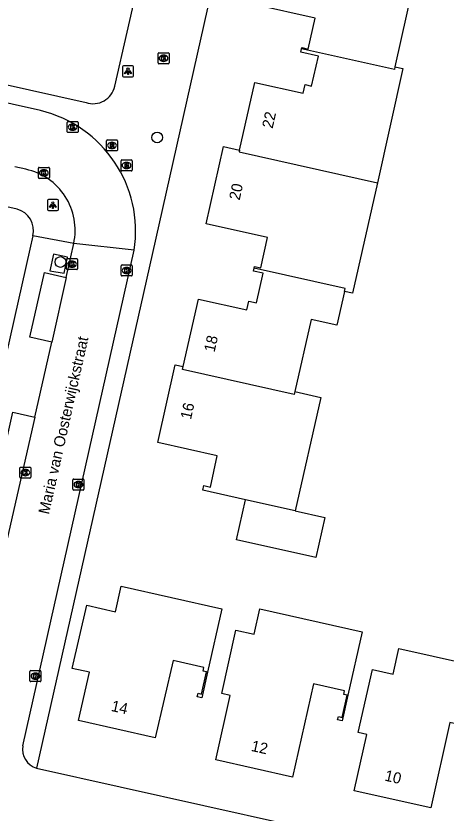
# Model space of a CAD drawing. Extents: x 161771 to 163125, y 382479 to 383177.
# Drawn here: x 162772.1 to 162811.2, y 382669.5 to 382742 of the extents above; entities that cross this region are included whole.
import ezdxf

# ---------------------------------------------------------------- set-up
doc = ezdxf.new("R2010")
doc.units = 0
for name, color, linetype in [('IMGEO_Boom', 7, 'Continuous'), ('IMGEO_Kolk', 7, 'Continuous'), ('IMGEO_Lichtpunt', 7, 'Continuous'), ('IMGEO_Muur', 7, 'Continuous'), ('IMGEO_Openbare_ruimte_label', 7, 'Continuous'), ('IMGEO_Pand', 7, 'Continuous'), ('IMGEO_Pand_nummerreeks', 7, 'Continuous'), ('IMGEO_Rijbaan_lokaal_open', 7, 'Continuous'), ('IMGEO_Rioolput', 7, 'Continuous'), ('IMGEO_Voetpad_open', 7, 'Continuous')]:
    doc.layers.add(name, color=color, linetype=linetype)

msp = doc.modelspace()

# ---------------------------------------------------------------- linework, layer by layer
at = {"layer": 'IMGEO_Boom'}
for centre in [(162784.957, 382730.959), (162776.162, 382719.639)]:
    msp.add_circle(centre, 0.489, dxfattribs=at)
at = {"layer": 'IMGEO_Kolk'}
for p, q in [((162785.04, 382737.73), (162785.04, 382738.582)), ((162785.115, 382738.656), (162785.967, 382738.656)), ((162785.528, 382738.436), (162785.553, 382738.436)), ((162786.041, 382738.582), (162786.041, 382737.73)), ((162785.967, 382737.656), (162785.115, 382737.656)), ((162785.551, 382737.876), (162785.526, 382737.876)), ((162776.771, 382731.477), (162776.771, 382732.329)), ((162776.846, 382732.403), (162777.698, 382732.403)), ((162777.259, 382732.183), (162777.284, 382732.183)), ((162777.772, 382732.329), (162777.772, 382731.477)), ((162777.282, 382731.623), (162777.257, 382731.623)), ((162777.698, 382731.403), (162776.846, 382731.403)), ((162774.152, 382727.313), (162774.152, 382728.165)), ((162774.227, 382728.239), (162775.079, 382728.239)), ((162774.64, 382728.019), (162774.665, 382728.019)), ((162775.153, 382728.165), (162775.153, 382727.313)), ((162775.079, 382727.239), (162774.227, 382727.239)), ((162774.663, 382727.459), (162774.638, 382727.459)), ((162776.715, 382719.017), (162776.715, 382719.869)), ((162776.79, 382719.943), (162777.642, 382719.943)), ((162777.716, 382719.869), (162777.716, 382719.017)), ((162777.226, 382719.163), (162777.201, 382719.163)), ((162777.203, 382719.723), (162777.228, 382719.723)), ((162781.684, 382718.438), (162781.684, 382719.29)), ((162781.759, 382719.364), (162782.611, 382719.364)), ((162782.172, 382719.144), (162782.197, 382719.144)), ((162782.685, 382719.29), (162782.685, 382718.438)), ((162777.642, 382718.943), (162776.79, 382718.943)), ((162782.195, 382718.584), (162782.17, 382718.584)), ((162782.611, 382718.364), (162781.759, 382718.364)), ((162772.54, 382700.988), (162773.392, 382700.988)), ((162772.465, 382700.062), (162772.465, 382700.914)), ((162772.953, 382700.768), (162772.978, 382700.768)), ((162773.466, 382700.914), (162773.466, 382700.062)), ((162773.392, 382699.988), (162772.54, 382699.988)), ((162772.976, 382700.208), (162772.951, 382700.208)), ((162777.3, 382698.977), (162777.3, 382699.829)), ((162777.375, 382699.903), (162778.227, 382699.903)), ((162777.788, 382699.683), (162777.813, 382699.683)), ((162778.301, 382699.829), (162778.301, 382698.977)), ((162778.227, 382698.903), (162777.375, 382698.903)), ((162777.811, 382699.123), (162777.786, 382699.123)), ((162773.388, 382681.56), (162773.388, 382682.412)), ((162773.463, 382682.486), (162774.315, 382682.486)), ((162773.876, 382682.266), (162773.901, 382682.266)), ((162774.389, 382682.412), (162774.389, 382681.56)), ((162774.315, 382681.486), (162773.463, 382681.486)), ((162773.899, 382681.706), (162773.874, 382681.706))]:
    msp.add_line(p, q, dxfattribs=at)
for points in [[(162785.04, 382737.73), (162785.04, 382738.582)], [(162785.115, 382738.656), (162785.967, 382738.656)], [(162785.361, 382738.356), (162785.484, 382738.356), (162785.484, 382738.205), (162785.614, 382738.356), (162785.778, 382738.356), (162785.632, 382738.205), (162785.785, 382737.956), (162785.633, 382737.956), (162785.548, 382738.12), (162785.484, 382738.053), (162785.484, 382737.956), (162785.361, 382737.956), (162785.361, 382738.356)], [(162786.041, 382738.582), (162786.041, 382737.73)], [(162785.967, 382737.656), (162785.115, 382737.656)], [(162776.771, 382731.477), (162776.771, 382732.329)], [(162776.846, 382732.403), (162777.698, 382732.403)], [(162777.772, 382732.329), (162777.772, 382731.477)], [(162777.092, 382732.103), (162777.215, 382732.103), (162777.215, 382731.952), (162777.345, 382732.103), (162777.509, 382732.103), (162777.363, 382731.952), (162777.516, 382731.703), (162777.364, 382731.703), (162777.279, 382731.867), (162777.215, 382731.8), (162777.215, 382731.703), (162777.092, 382731.703), (162777.092, 382732.103)], [(162777.698, 382731.403), (162776.846, 382731.403)], [(162774.152, 382727.313), (162774.152, 382728.165)], [(162774.227, 382728.239), (162775.079, 382728.239)], [(162774.473, 382727.939), (162774.596, 382727.939), (162774.596, 382727.788), (162774.726, 382727.939), (162774.89, 382727.939), (162774.744, 382727.788), (162774.897, 382727.539), (162774.745, 382727.539), (162774.66, 382727.703), (162774.596, 382727.636), (162774.596, 382727.539), (162774.473, 382727.539), (162774.473, 382727.939)], [(162775.153, 382728.165), (162775.153, 382727.313)], [(162775.079, 382727.239), (162774.227, 382727.239)], [(162776.715, 382719.017), (162776.715, 382719.869)], [(162776.79, 382719.943), (162777.642, 382719.943)], [(162777.716, 382719.869), (162777.716, 382719.017)], [(162777.036, 382719.643), (162777.159, 382719.643), (162777.159, 382719.492), (162777.289, 382719.643), (162777.453, 382719.643), (162777.307, 382719.492), (162777.46, 382719.243), (162777.308, 382719.243), (162777.223, 382719.407), (162777.159, 382719.34), (162777.159, 382719.243), (162777.036, 382719.243), (162777.036, 382719.643)], [(162781.684, 382718.438), (162781.684, 382719.29)], [(162781.759, 382719.364), (162782.611, 382719.364)], [(162782.685, 382719.29), (162782.685, 382718.438)], [(162777.642, 382718.943), (162776.79, 382718.943)], [(162782.005, 382719.064), (162782.128, 382719.064), (162782.128, 382718.913), (162782.258, 382719.064), (162782.422, 382719.064), (162782.276, 382718.913), (162782.429, 382718.664), (162782.277, 382718.664), (162782.192, 382718.828), (162782.128, 382718.761), (162782.128, 382718.664), (162782.005, 382718.664), (162782.005, 382719.064)], [(162782.611, 382718.364), (162781.759, 382718.364)], [(162772.54, 382700.988), (162773.392, 382700.988)], [(162772.465, 382700.062), (162772.465, 382700.914)], [(162772.786, 382700.688), (162772.909, 382700.688), (162772.909, 382700.537), (162773.039, 382700.688), (162773.203, 382700.688), (162773.057, 382700.537), (162773.21, 382700.288), (162773.058, 382700.288), (162772.973, 382700.452), (162772.909, 382700.385), (162772.909, 382700.288), (162772.786, 382700.288), (162772.786, 382700.688)], [(162773.466, 382700.914), (162773.466, 382700.062)], [(162773.392, 382699.988), (162772.54, 382699.988)], [(162777.3, 382698.977), (162777.3, 382699.829)], [(162777.375, 382699.903), (162778.227, 382699.903)], [(162777.621, 382699.603), (162777.744, 382699.603), (162777.744, 382699.452), (162777.874, 382699.603), (162778.038, 382699.603), (162777.892, 382699.452), (162778.045, 382699.203), (162777.893, 382699.203), (162777.808, 382699.367), (162777.744, 382699.3), (162777.744, 382699.203), (162777.621, 382699.203), (162777.621, 382699.603)], [(162778.301, 382699.829), (162778.301, 382698.977)], [(162778.227, 382698.903), (162777.375, 382698.903)], [(162773.388, 382681.56), (162773.388, 382682.412)], [(162773.463, 382682.486), (162774.315, 382682.486)], [(162773.709, 382682.186), (162773.832, 382682.186), (162773.832, 382682.035), (162773.962, 382682.186), (162774.126, 382682.186), (162773.98, 382682.035), (162774.133, 382681.786), (162773.981, 382681.786), (162773.896, 382681.95), (162773.832, 382681.883), (162773.832, 382681.786), (162773.709, 382681.786), (162773.709, 382682.186)], [(162774.389, 382682.412), (162774.389, 382681.56)], [(162774.315, 382681.486), (162773.463, 382681.486)]]:
    msp.add_lwpolyline(points, dxfattribs=at)
for centre, start, end in [((162785.117, 382738.58), 91.55205, 178.44795), ((162785.117, 382738.58), 91.55205, 178.44795), ((162785.965, 382738.58), 1.55205, 88.44795), ((162785.965, 382738.58), 1.55205, 88.44795), ((162785.117, 382737.732), 181.55205, 268.44795), ((162785.117, 382737.732), 181.55205, 268.44795), ((162785.965, 382737.732), 271.55205, 358.44795), ((162785.965, 382737.732), 271.55205, 358.44795), ((162776.848, 382732.327), 91.55205, 178.44795), ((162776.848, 382732.327), 91.55205, 178.44795), ((162777.696, 382732.327), 1.55205, 88.44795), ((162777.696, 382732.327), 1.55205, 88.44795), ((162776.848, 382731.479), 181.55205, 268.44795), ((162776.848, 382731.479), 181.55205, 268.44795), ((162777.696, 382731.479), 271.55205, 358.44795), ((162777.696, 382731.479), 271.55205, 358.44795), ((162774.229, 382728.163), 91.55205, 178.44795), ((162774.229, 382728.163), 91.55205, 178.44795), ((162775.077, 382728.163), 1.55205, 88.44795), ((162775.077, 382728.163), 1.55205, 88.44795), ((162774.229, 382727.315), 181.55205, 268.44795), ((162774.229, 382727.315), 181.55205, 268.44795), ((162775.077, 382727.315), 271.55205, 358.44795), ((162775.077, 382727.315), 271.55205, 358.44795), ((162776.792, 382719.867), 91.55205, 178.44795), ((162776.792, 382719.867), 91.55205, 178.44795), ((162777.64, 382719.867), 1.55205, 88.44795), ((162777.64, 382719.867), 1.55205, 88.44795), ((162781.761, 382719.288), 91.55205, 178.44795), ((162781.761, 382719.288), 91.55205, 178.44795), ((162782.609, 382719.288), 1.55205, 88.44795), ((162782.609, 382719.288), 1.55205, 88.44795), ((162776.792, 382719.019), 181.55205, 268.44795), ((162776.792, 382719.019), 181.55205, 268.44795), ((162777.64, 382719.019), 271.55205, 358.44795), ((162777.64, 382719.019), 271.55205, 358.44795), ((162781.761, 382718.44), 181.55205, 268.44795), ((162781.761, 382718.44), 181.55205, 268.44795), ((162782.609, 382718.44), 271.55205, 358.44795), ((162782.609, 382718.44), 271.55205, 358.44795), ((162772.542, 382700.912), 91.55205, 178.44795), ((162772.542, 382700.912), 91.55205, 178.44795), ((162773.39, 382700.912), 1.55205, 88.44795), ((162773.39, 382700.912), 1.55205, 88.44795), ((162772.542, 382700.064), 181.55205, 268.44795), ((162772.542, 382700.064), 181.55205, 268.44795), ((162773.39, 382700.064), 271.55205, 358.44795), ((162773.39, 382700.064), 271.55205, 358.44795), ((162777.377, 382699.827), 91.55205, 178.44795), ((162777.377, 382699.827), 91.55205, 178.44795), ((162778.225, 382699.827), 1.55205, 88.44795), ((162778.225, 382699.827), 1.55205, 88.44795), ((162777.377, 382698.979), 181.55205, 268.44795), ((162777.377, 382698.979), 181.55205, 268.44795), ((162778.225, 382698.979), 271.55205, 358.44795), ((162778.225, 382698.979), 271.55205, 358.44795), ((162773.465, 382682.41), 91.55205, 178.44795), ((162773.465, 382682.41), 91.55205, 178.44795), ((162774.313, 382682.41), 1.55205, 88.44795), ((162774.313, 382682.41), 1.55205, 88.44795), ((162773.465, 382681.562), 181.55205, 268.44795), ((162773.465, 382681.562), 181.55205, 268.44795), ((162774.313, 382681.562), 271.55205, 358.44795), ((162774.313, 382681.562), 271.55205, 358.44795)]:
    msp.add_arc(centre, 0.0765, start, end, dxfattribs=at)
for centre, major_axis, ratio, start_param, end_param in [((162785.527, 382738.156), (-0.387, 0.002), 0.722429, 4.712389, 7.853982), ((162785.552, 382738.156), (-0.39, 0.002), 0.717154, 1.570796, 4.712389), ((162777.258, 382731.903), (-0.387, 0.002), 0.722429, 4.712389, 7.853982), ((162777.283, 382731.903), (-0.39, 0.002), 0.717154, 1.570796, 4.712389), ((162774.639, 382727.739), (-0.387, 0.002), 0.722429, 4.712389, 7.853982), ((162774.664, 382727.739), (-0.39, 0.002), 0.717154, 1.570796, 4.712389), ((162777.202, 382719.443), (-0.387, 0.002), 0.722429, 4.712389, 7.853982), ((162777.227, 382719.443), (-0.39, 0.002), 0.717154, 1.570796, 4.712389), ((162782.171, 382718.864), (-0.387, 0.002), 0.722429, 4.712389, 7.853982), ((162782.196, 382718.864), (-0.39, 0.002), 0.717154, 1.570796, 4.712389), ((162772.952, 382700.488), (-0.387, 0.002), 0.722429, 4.712389, 7.853982), ((162772.977, 382700.488), (-0.39, 0.002), 0.717154, 1.570796, 4.712389), ((162777.787, 382699.403), (-0.387, 0.002), 0.722429, 4.712389, 7.853982), ((162777.812, 382699.403), (-0.39, 0.002), 0.717154, 1.570796, 4.712389), ((162773.875, 382681.986), (-0.387, 0.002), 0.722429, 4.712389, 7.853982), ((162773.9, 382681.986), (-0.39, 0.002), 0.717154, 1.570796, 4.712389)]:
    msp.add_ellipse(centre, major_axis=major_axis, ratio=ratio, start_param=start_param, end_param=end_param, dxfattribs=at)
at = {"layer": 'IMGEO_Lichtpunt'}
for p, q in [((162781.812, 382737.377), (162781.812, 382736.57)), ((162781.812, 382737.377), (162781.812, 382736.57)), ((162782.714, 382737.472), (162781.906, 382737.472)), ((162782.714, 382737.472), (162781.906, 382737.472)), ((162782.808, 382736.57), (162782.808, 382737.377)), ((162782.808, 382736.57), (162782.808, 382737.377)), ((162781.906, 382736.476), (162782.714, 382736.476)), ((162781.906, 382736.476), (162782.714, 382736.476)), ((162774.975, 382725.22), (162774.975, 382724.413)), ((162774.975, 382725.22), (162774.975, 382724.413)), ((162775.877, 382725.315), (162775.069, 382725.315)), ((162775.877, 382725.315), (162775.069, 382725.315)), ((162775.971, 382724.413), (162775.971, 382725.22)), ((162775.971, 382724.413), (162775.971, 382725.22)), ((162775.069, 382724.319), (162775.877, 382724.319)), ((162775.069, 382724.319), (162775.877, 382724.319))]:
    msp.add_line(p, q, dxfattribs=at)
for points in [[(162782.186, 382737.041), (162782.225, 382737.013), (162782.037, 382736.751), (162781.999, 382736.778), (162782.186, 382737.041)], [(162782.288, 382736.993), (162782.335, 382736.993), (162782.335, 382736.671), (162782.288, 382736.671), (162782.288, 382736.993)], [(162782.398, 382737.013), (162782.436, 382737.04), (162782.623, 382736.778), (162782.584, 382736.75), (162782.398, 382737.013)], [(162775.349, 382724.884), (162775.388, 382724.856), (162775.2, 382724.594), (162775.162, 382724.621), (162775.349, 382724.884)], [(162775.451, 382724.836), (162775.498, 382724.836), (162775.498, 382724.514), (162775.451, 382724.514), (162775.451, 382724.836)], [(162775.561, 382724.856), (162775.599, 382724.883), (162775.786, 382724.621), (162775.747, 382724.593), (162775.561, 382724.856)]]:
    msp.add_lwpolyline(points, dxfattribs=at)
for centre in [(162782.311, 382737.175), (162775.474, 382725.018)]:
    msp.add_circle(centre, 0.0994, dxfattribs=at)
for centre, start, end in [((162781.906, 382737.377), 90, 180), ((162781.906, 382737.377), 90, 180), ((162782.714, 382737.377), 0, 90), ((162782.714, 382737.377), 0, 90), ((162781.906, 382736.57), 180, 270), ((162781.906, 382736.57), 180, 270), ((162782.714, 382736.57), 270, 0), ((162782.714, 382736.57), 270, 360), ((162775.069, 382725.22), 90, 180), ((162775.069, 382725.22), 90, 180), ((162775.877, 382725.22), 0, 90), ((162775.877, 382725.22), 0, 90), ((162775.069, 382724.413), 180, 270), ((162775.069, 382724.413), 180, 270), ((162775.877, 382724.413), 270, 0), ((162775.877, 382724.413), 270, 360)]:
    msp.add_arc(centre, 0.0946, start, end, dxfattribs=at)
at = {"layer": 'IMGEO_Muur'}
for points in [[(162789.54, 382682.345), (162789.016, 382680.019), (162788.607, 382680.111), (162788.677, 382680.423), (162788.994, 382680.352), (162789.448, 382682.366)], [(162802.302, 382680.247), (162801.78, 382677.911), (162801.37, 382678.003), (162801.438, 382678.306), (162801.779, 382678.229), (162802.239, 382680.261)]]:
    msp.add_lwpolyline(points, dxfattribs=at)
at = {"layer": 'IMGEO_Pand'}
for points in [[(162798.076, 382739.008), (162798.103, 382739.129), (162798.684, 382738.999), (162799.312, 382741.808), (162793.889, 382743.021), (162795.467, 382750.078), (162796.203, 382749.919)], [(162808.684, 382746.884), (162806.582, 382737.382)], [(162792.459, 382729.814), (162793.849, 382735.964), (162798.24, 382734.972), (162798.418, 382735.758), (162798.998, 382735.627), (162799.623, 382738.359), (162798.012, 382738.719), (162798.076, 382739.008)], [(162806.582, 382737.382), (162806.525, 382737.124), (162798.076, 382739.008)], [(162806.582, 382737.382), (162807.311, 382737.219), (162804.986, 382726.844)], [(162793.764, 382719.075), (162793.796, 382719.22), (162794.377, 382719.091), (162794.993, 382721.873), (162789.425, 382723.107), (162790.993, 382730.149), (162792.459, 382729.814)], [(162792.459, 382729.814), (162792.421, 382729.645), (162804.986, 382726.844)], [(162804.986, 382726.844), (162802.733, 382716.792), (162801.987, 382716.961)], [(162787.327, 382710.128), (162788.71, 382716.262), (162793.126, 382715.283), (162793.301, 382716.075), (162793.987, 382715.923), (162794.583, 382718.615), (162793.705, 382718.81), (162793.764, 382719.075)], [(162801.987, 382716.961), (162802.047, 382717.229), (162793.764, 382719.075)], [(162801.987, 382716.961), (162801.293, 382713.884), (162798.952, 382714.401), (162797.484, 382707.864)], [(162793.002, 382698.026), (162789.115, 382698.9), (162789.207, 382699.31), (162789.793, 382699.178), (162790.426, 382702.001), (162785.007, 382703.217), (162786.591, 382710.281), (162787.327, 382710.128)], [(162797.484, 382707.864), (162797.425, 382707.603), (162787.268, 382709.866), (162787.327, 382710.128)], [(162797.484, 382707.864), (162799.832, 382707.332), (162797.511, 382697.012)], [(162797.511, 382697.012), (162800.203, 382696.407), (162799.384, 382692.764), (162792.183, 382694.384), (162793.002, 382698.026)], [(162797.511, 382697.012), (162793.002, 382698.026)], [(162789.448, 382682.366), (162789.131, 382682.438), (162789.205, 382682.767), (162786.399, 382683.411), (162784.784, 382676.378), (162777.813, 382677.946), (162778.8, 382682.334), (162777.238, 382682.691), (162778.547, 382688.423), (162781.165, 382687.836), (162781.688, 382690.168), (162790.841, 382688.116), (162789.54, 382682.345)], [(162802.239, 382680.261), (162801.926, 382680.331), (162801.998, 382680.648), (162799.177, 382681.286), (162797.257, 382672.798), (162790.296, 382674.373), (162791.601, 382680.216), (162790.837, 382680.411), (162792.122, 382686.164), (162793.771, 382685.796), (162794.287, 382688.109), (162803.595, 382686.026), (162802.302, 382680.247)], [(162814.643, 382676.751), (162814.326, 382676.823), (162814.397, 382677.135), (162811.585, 382677.769), (162809.833, 382670.005), (162802.868, 382671.574), (162804.027, 382676.682), (162803.234, 382676.863), (162804.539, 382682.592), (162806.407, 382682.176), (162806.923, 382684.497), (162816.014, 382682.456), (162814.73, 382676.731)], [(162789.448, 382682.366), (162789.54, 382682.345)], [(162802.239, 382680.261), (162802.302, 382680.247)]]:
    msp.add_lwpolyline(points, dxfattribs=at)
at = {"layer": 'IMGEO_Rijbaan_lokaal_open'}
for points in [[(162774.334, 382733.395), (162728.6, 382743.637), (162719.876, 382745.599), (162716.733, 382746.307)], [(162773.026, 382728.062), (162772.012, 382728.289)], [(162776.687, 382718.23), (162777.112, 382720.115), (162777.37, 382721.321)], [(162782.86, 382720.698), (162777.37, 382721.321)], [(162772.733, 382675.659), (162782.86, 382720.698)], [(162776.687, 382718.23), (162775.363, 382712.356)], [(162773.827, 382705.542), (162775.363, 382712.356)], [(162773.827, 382705.542), (162771.179, 382693.792)], [(162773.979, 382673.613), (162812.025, 382665.14)]]:
    msp.add_lwpolyline(points, dxfattribs=at)
for centre, radius, start, end in [((162771.739, 382722.441), 11.257, 351.09079, 76.67171), ((162771.842, 382722.529), 5.658, 347.67394, 77.92272), ((162774.514, 382675.341), 1.809, 169.87956, 252.8027)]:
    msp.add_arc(centre, radius, start, end, dxfattribs=at)
at = {"layer": 'IMGEO_Rioolput'}
for p, q in [((162780.427, 382730.735), (162781.279, 382730.735)), ((162780.352, 382729.809), (162780.352, 382730.661)), ((162780.84, 382730.515), (162780.865, 382730.515)), ((162781.353, 382730.661), (162781.353, 382729.809)), ((162781.279, 382729.735), (162780.427, 382729.735)), ((162780.863, 382729.955), (162780.838, 382729.955)), ((162781.671, 382727.985), (162781.671, 382728.837)), ((162781.746, 382728.911), (162782.598, 382728.911)), ((162782.159, 382728.691), (162782.184, 382728.691)), ((162782.672, 382728.837), (162782.672, 382727.985)), ((162782.598, 382727.911), (162781.746, 382727.911)), ((162782.182, 382728.131), (162782.157, 382728.131))]:
    msp.add_line(p, q, dxfattribs=at)
for points in [[(162780.427, 382730.735), (162781.279, 382730.735)], [(162780.352, 382729.809), (162780.352, 382730.661)], [(162780.941, 382730.433), (162780.689, 382730.435), (162780.689, 382730.035)], [(162780.689, 382730.035), (162780.813, 382730.035), (162780.813, 382730.197), (162780.824, 382730.197)], [(162780.867, 382730.354), (162780.813, 382730.354), (162780.813, 382730.273)], [(162780.813, 382730.273), (162780.865, 382730.273)], [(162780.871, 382730.168), (162780.942, 382730.035), (162781.082, 382730.035), (162781.017, 382730.161)], [(162781.353, 382730.661), (162781.353, 382729.809)], [(162781.279, 382729.735), (162780.427, 382729.735)], [(162781.671, 382727.985), (162781.671, 382728.837)], [(162781.746, 382728.911), (162782.598, 382728.911)], [(162782.26, 382728.609), (162782.008, 382728.611), (162782.008, 382728.211)], [(162782.186, 382728.53), (162782.132, 382728.53), (162782.132, 382728.449)], [(162782.672, 382728.837), (162782.672, 382727.985)], [(162782.598, 382727.911), (162781.746, 382727.911)], [(162782.008, 382728.211), (162782.132, 382728.211), (162782.132, 382728.373), (162782.143, 382728.373)], [(162782.132, 382728.449), (162782.184, 382728.449)], [(162782.19, 382728.344), (162782.261, 382728.211), (162782.401, 382728.211), (162782.336, 382728.337)]]:
    msp.add_lwpolyline(points, dxfattribs=at)
for centre, radius, start, end in [((162780.429, 382730.659), 0.0765, 91.55205, 178.44795), ((162780.429, 382730.659), 0.0765, 91.55205, 178.44795), ((162781.277, 382730.659), 0.0765, 1.55205, 88.44795), ((162781.277, 382730.659), 0.0765, 1.55205, 88.44795), ((162780.823, 382730.144), 0.0533, 26.02933, 88.69889), ((162780.849, 382730.462), 0.19, 274.7715, 282.96867), ((162780.873, 382730.258), 0.0964, 77.00612, 93.18647), ((162780.887, 382730.315), 0.0378, 276.66336, 79.67722), ((162780.94, 382730.323), 0.109, 350.36119, 89.41601), ((162780.938, 382730.323), 0.112, 277.58423, 350.98172), ((162780.922, 382730.108), 0.108, 29.51342, 73.79051), ((162780.429, 382729.811), 0.0765, 181.55205, 268.44795), ((162780.429, 382729.811), 0.0765, 181.55205, 268.44795), ((162781.277, 382729.811), 0.0765, 271.55205, 358.44795), ((162781.277, 382729.811), 0.0765, 271.55205, 358.44795), ((162781.748, 382728.835), 0.0765, 91.55205, 178.44795), ((162781.748, 382728.835), 0.0765, 91.55205, 178.44795), ((162782.192, 382728.434), 0.0964, 77.00612, 93.18647), ((162782.206, 382728.491), 0.0378, 276.66336, 79.67722), ((162782.259, 382728.499), 0.109, 350.36119, 89.41601), ((162782.596, 382728.835), 0.0765, 1.55205, 88.44795), ((162782.596, 382728.835), 0.0765, 1.55205, 88.44795), ((162781.748, 382727.987), 0.0765, 181.55205, 268.44795), ((162781.748, 382727.987), 0.0765, 181.55205, 268.44795), ((162782.142, 382728.32), 0.0533, 26.02933, 88.69889), ((162782.168, 382728.638), 0.19, 274.7715, 282.96867), ((162782.257, 382728.499), 0.112, 277.58423, 350.98172), ((162782.241, 382728.284), 0.108, 29.51342, 73.79051), ((162782.596, 382727.987), 0.0765, 271.55205, 358.44795), ((162782.596, 382727.987), 0.0765, 271.55205, 358.44795)]:
    msp.add_arc(centre, radius, start, end, dxfattribs=at)
for centre, major_axis, ratio, start_param, end_param in [((162780.839, 382730.235), (-0.387, 0.002), 0.722429, 4.712389, 7.853982), ((162780.864, 382730.235), (-0.39, 0.002), 0.717154, 1.570796, 4.712389), ((162782.158, 382728.411), (-0.387, 0.002), 0.722429, 4.712389, 7.853982), ((162782.183, 382728.411), (-0.39, 0.002), 0.717154, 1.570796, 4.712389)]:
    msp.add_ellipse(centre, major_axis=major_axis, ratio=ratio, start_param=start_param, end_param=end_param, dxfattribs=at)
at = {"layer": 'IMGEO_Voetpad_open'}
for points in [[(162794.244, 382763.661), (162784.487, 382720.332), (162773.979, 382673.613)], [(162728.959, 382745.24), (162778.488, 382734.136)], [(162781.093, 382735.609), (162783.346, 382745.475), (162783.196, 382745.508)], [(162772.215, 382724.439), (162726.627, 382734.674)], [(162773.653, 382722.008), (162773.388, 382720.8), (162761.948, 382670.012)], [(162777.37, 382721.321), (162773.653, 382722.008)], [(162775.523, 382720.341), (162775.197, 382718.834), (162776.504, 382718.624), (162776.795, 382720.073), (162775.523, 382720.341)], [(162775.363, 382712.356), (162773.374, 382712.81), (162774.699, 382718.68), (162776.687, 382718.23)], [(162771.179, 382693.792), (162769.19, 382694.228), (162771.837, 382705.982), (162773.827, 382705.542)]]:
    msp.add_lwpolyline(points, dxfattribs=at)
for centre, radius, start, end in [((162779.138, 382736.026), 1.999, 251.01122, 347.96085), ((162771.705, 382722.496), 2.008, 345.92668, 75.28417)]:
    msp.add_arc(centre, radius, start, end, dxfattribs=at)

# ---------------------------------------------------------------- texts
at = {"layer": 'IMGEO_Openbare_ruimte_label'}
msp.add_text('Maria van Oosterwijckstraat', height=1, rotation=77.40905, dxfattribs=at).set_placement((162775.115, 382696.634))
at = {"layer": 'IMGEO_Pand_nummerreeks'}
for s, rotation, p in [('22', 77.26336, (162795.452, 382731.718)), ('20', 77.44671, (162792.452, 382725.196)), ('18', 77.29201, (162790.172, 382711.383)), ('16', 77.36076, (162788.029, 382705.265)), ('14', 347.32617, (162780.715, 382678.831)), ('12', 347.25169, (162793.444, 382675.198)), ('10', 347.30326, (162805.581, 382672.5))]:
    msp.add_text(s, height=1, rotation=rotation, dxfattribs=at).set_placement(p)

doc.saveas('drawing.dxf')
